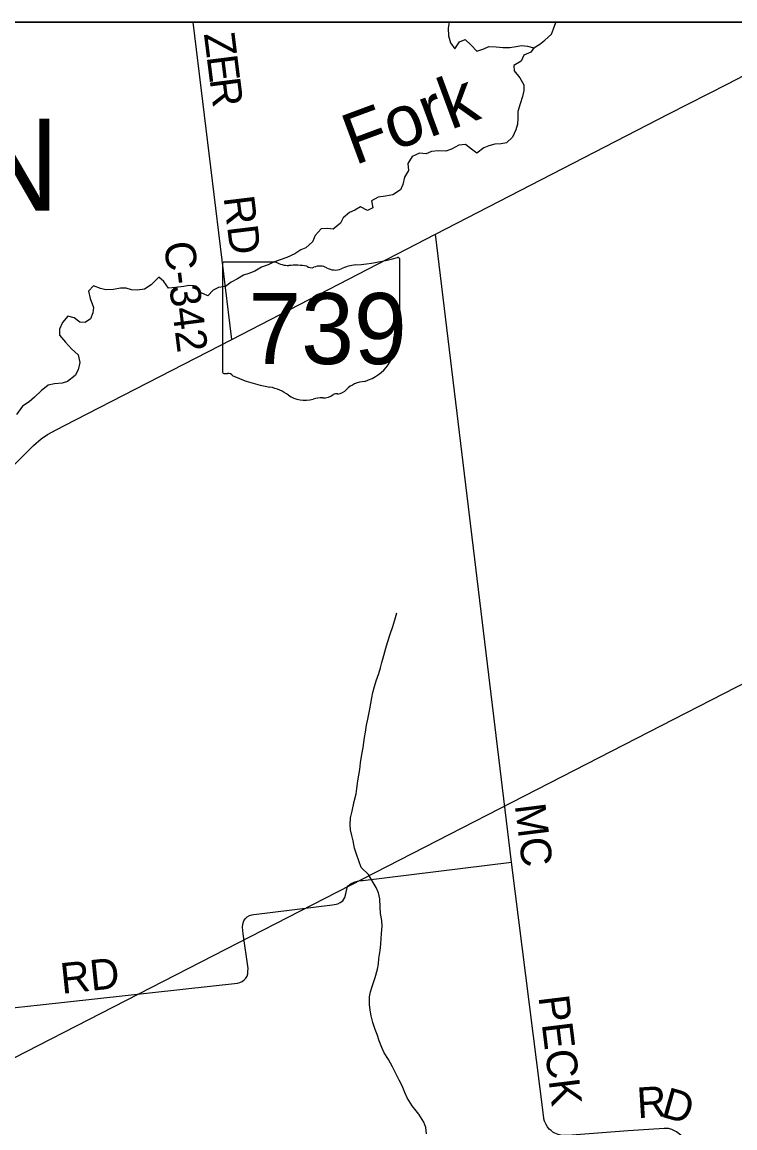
# Model space of a CAD drawing. Extents: x 0 to 34, y 0 to 22.
# Drawn here: x 5.58 to 6.243, y 19.874 to 20.9 of the extents above; entities that cross this region are included whole.
import ezdxf

# ---------------------------------------------------------------- set-up
doc = ezdxf.new("R2010")
doc.units = 0
for name, color, linetype in [('GM_X_Corporation', 7, 'Continuous'), ('GM_X_County_Road', 7, 'Continuous'), ('GM_X_County_Road_Text', 7, 'Continuous'), ('GM_X_Minor_River', 7, 'Continuous'), ('GM_X_Minor_River_Text', 7, 'Continuous'), ('GM_X_State_Location', 7, 'Continuous'), ('GM_X_State_Route', 7, 'Continuous'), ('GM_X_State_Shield', 7, 'Continuous'), ('GM_X_Township_Text', 7, 'Continuous'), ('SH_Data', 7, 'Continuous'), ('SH_Text', 7, 'Continuous')]:
    doc.layers.add(name, color=color, linetype=linetype)

msp = doc.modelspace()

# ---------------------------------------------------------------- linework, layer by layer
at = {"layer": 'GM_X_Corporation'}
msp.add_lwpolyline([(2.7052, 14.1), (8.9, 14.1), (8.9, 20.9), (3.3687, 20.9)], dxfattribs=at)
at = {"layer": 'GM_X_County_Road'}
msp.add_line((5.7752, 20.6055), (5.7393, 20.9), dxfattribs=at)
for points in [[(6.2081, 19.8092), (6.1961, 19.8595), (6.1942, 19.8639), (6.1925, 19.8668), (6.1885, 19.87), (6.184, 19.8721), (6.1808, 19.8729), (6.1768, 19.873), (6.1436, 19.8708), (6.087, 19.8667), (6.084, 19.8666), (6.0808, 19.8669), (6.0784, 19.8675), (6.0755, 19.8687), (6.0735, 19.8697), (6.0719, 19.8711), (6.0702, 19.8725), (6.0686, 19.8746), (6.0673, 19.8768), (6.0657, 19.8799), (6.0651, 19.8821), (6.065, 19.8831), (6.0351, 20.1202), (5.9644, 20.7031)], [(5.2305, 19.9483), (5.5973, 19.9878), (5.7805, 20.0081), (5.7829, 20.0087), (5.7849, 20.0095), (5.7869, 20.011), (5.7883, 20.0125), (5.7895, 20.0146), (5.7901, 20.0166), (5.7903, 20.0189), (5.7905, 20.0216), (5.7858, 20.0537), (5.7852, 20.0598), (5.7855, 20.0628), (5.7865, 20.0657), (5.7878, 20.0677), (5.7895, 20.0694), (5.7918, 20.0707), (5.7938, 20.0714), (5.7958, 20.0718), (5.8687, 20.0807), (5.8737, 20.0816), (5.8761, 20.0828), (5.8784, 20.0845), (5.8803, 20.0876), (5.8812, 20.091), (5.8826, 20.0966), (5.8835, 20.0982), (5.8862, 20.1005), (5.8891, 20.1018), (5.8919, 20.1026), (5.8946, 20.1031), (5.8971, 20.1033), (6.0351, 20.1202)]]:
    msp.add_lwpolyline(points, dxfattribs=at)
at = {"layer": 'GM_X_Minor_River'}
for points in [[(5.9772, 20.9), (5.9763, 20.8944), (5.9765, 20.8872), (5.9783, 20.8809), (5.9825, 20.8752), (5.9867, 20.8818), (5.9922, 20.884), (5.9976, 20.8787), (6.003, 20.8729), (6.0093, 20.8752), (6.0142, 20.8774), (6.021, 20.877), (6.0271, 20.8764), (6.0335, 20.8765), (6.0394, 20.8775), (6.0445, 20.8782), (6.0501, 20.8778), (6.0558, 20.8762), (6.0613, 20.8794), (6.0662, 20.8832), (6.0723, 20.8888), (6.0742, 20.8937), (6.0763, 20.8996), (6.0764, 20.9)], [(6.0562, 20.8765), (6.0531, 20.8722), (6.0467, 20.8693), (6.044, 20.8638), (6.0374, 20.8598), (6.0375, 20.8547), (6.0428, 20.8482), (6.0465, 20.8418), (6.0467, 20.8364), (6.0453, 20.8311), (6.0432, 20.824), (6.0409, 20.817), (6.041, 20.8105), (6.0406, 20.8054), (6.0391, 20.8001), (6.036, 20.7933), (6.0305, 20.7878), (6.0256, 20.7869), (6.0195, 20.7866), (6.0142, 20.7851), (6.0095, 20.7832), (6.0029, 20.7783), (5.998, 20.782), (5.9923, 20.7865), (5.9863, 20.7858), (5.9795, 20.7821), (5.9742, 20.7802), (5.9672, 20.7806), (5.9607, 20.7799), (5.9558, 20.7777), (5.9496, 20.7785), (5.9429, 20.7753), (5.9389, 20.7689), (5.9393, 20.7624), (5.9358, 20.756), (5.9341, 20.7494), (5.932, 20.7443), (5.9248, 20.7398), (5.918, 20.7383), (5.9112, 20.7374), (5.9051, 20.734), (5.9062, 20.7276), (5.9014, 20.7251), (5.8947, 20.7284), (5.8895, 20.7256), (5.8846, 20.7233), (5.8787, 20.7184), (5.8764, 20.7135), (5.8694, 20.7079), (5.8645, 20.7085), (5.8583, 20.7081), (5.8527, 20.7019), (5.8501, 20.6961), (5.8442, 20.6904), (5.8394, 20.6885), (5.8339, 20.6848), (5.8265, 20.6814), (5.814, 20.6773), (5.8091, 20.6747), (5.8029, 20.6725), (5.7966, 20.6687), (5.7911, 20.6668), (5.786, 20.665), (5.7807, 20.6618), (5.7746, 20.6586), (5.7695, 20.6547), (5.7629, 20.6537), (5.7579, 20.6513), (5.753, 20.646), (5.7468, 20.6487), (5.7423, 20.655), (5.7355, 20.6556), (5.7306, 20.6547), (5.723, 20.6538), (5.7166, 20.6531), (5.7123, 20.6592), (5.7074, 20.6634), (5.7003, 20.6562), (5.6943, 20.6521), (5.6873, 20.6512), (5.6822, 20.6516), (5.6771, 20.6532), (5.672, 20.653), (5.6653, 20.6517), (5.6583, 20.6514), (5.6532, 20.6527), (5.6468, 20.6551), (5.6421, 20.6502), (5.6436, 20.6435), (5.6469, 20.635), (5.6461, 20.63), (5.644, 20.6245), (5.6391, 20.6213), (5.6342, 20.6216), (5.6287, 20.6254), (5.623, 20.6271), (5.6179, 20.6211), (5.6152, 20.6149), (5.6152, 20.6094), (5.6208, 20.6029), (5.6265, 20.5968)], [(5.6265, 20.5968), (5.6325, 20.5912), (5.6341, 20.584), (5.6326, 20.5772), (5.6297, 20.5719), (5.6227, 20.5665), (5.6178, 20.5648), (5.6106, 20.5641), (5.6047, 20.563), (5.5981, 20.5577), (5.592, 20.5519), (5.5872, 20.5475), (5.581, 20.5434), (5.5753, 20.5359)], [(5.9128, 20.0863), (5.9117, 20.0917), (5.9093, 20.0966), (5.9065, 20.1015), (5.9022, 20.1088), (5.8954, 20.1153), (5.8932, 20.1214), (5.891, 20.1278), (5.8893, 20.1333), (5.888, 20.14), (5.8869, 20.1451), (5.8856, 20.1502), (5.8853, 20.155), (5.8857, 20.1614), (5.887, 20.1677), (5.889, 20.1766), (5.8907, 20.1836), (5.8913, 20.1887), (5.8923, 20.1959), (5.8933, 20.201), (5.8943, 20.2063), (5.8949, 20.2126), (5.8962, 20.2201), (5.8972, 20.2266), (5.898, 20.2313), (5.8986, 20.2361), (5.8994, 20.2408), (5.9004, 20.2474), (5.9015, 20.2531), (5.9031, 20.2607), (5.9044, 20.2675), (5.9054, 20.2728), (5.9064, 20.2779), (5.9078, 20.2834), (5.9095, 20.2885), (5.912, 20.2955), (5.9135, 20.3006), (5.9147, 20.3056), (5.9164, 20.312), (5.9185, 20.3188), (5.9199, 20.3241), (5.9224, 20.3319), (5.9249, 20.3389), (5.9266, 20.3453), (5.9287, 20.3516)], [(5.956, 19.8681), (5.9555, 19.874), (5.9536, 19.879), (5.9491, 19.8864), (5.9429, 19.894), (5.9383, 19.9016), (5.936, 19.9064), (5.9336, 19.9125), (5.9308, 19.918), (5.9269, 19.9252), (5.9246, 19.9304), (5.9207, 19.937), (5.9169, 19.9433), (5.9147, 19.9482), (5.9121, 19.9545), (5.9102, 19.9602), (5.9084, 19.965), (5.9063, 19.9714), (5.9047, 19.9777), (5.9039, 19.983), (5.9032, 19.9882), (5.9033, 19.9952), (5.904, 19.9999), (5.9058, 20.005), (5.9085, 20.0132), (5.9106, 20.0209), (5.9116, 20.026), (5.9118, 20.0308), (5.913, 20.0382), (5.9136, 20.044), (5.914, 20.0492), (5.9142, 20.0541), (5.915, 20.0609), (5.9148, 20.0662), (5.9133, 20.0727), (5.913, 20.0786), (5.9128, 20.0863)]]:
    msp.add_lwpolyline(points, dxfattribs=at)
at = {"layer": 'GM_X_State_Route'}
msp.add_lwpolyline([(5.1553, 20.0682), (5.5823, 20.4982), (5.5912, 20.5071), (5.5981, 20.5133), (5.6042, 20.5172), (5.612, 20.5216), (5.6302, 20.5309), (5.7752, 20.6055), (5.9644, 20.7031), (6.1813, 20.8149), (6.2361, 20.8428), (6.3463, 20.9)], dxfattribs=at)
at = {"layer": 'GM_X_State_Shield'}
for p, q in [((5.7665, 20.6756), (5.7665, 20.5755)), ((5.8164, 20.6773), (5.7681, 20.6773)), ((5.9313, 20.6274), (5.9313, 20.6798)), ((5.9313, 20.6274), (5.9313, 20.6274))]:
    msp.add_line(p, q, dxfattribs=at)
for centre, major_axis, start_param, end_param in [((5.7684, 20.6758), (0.00191, 0), 1.712693, 3.28349), ((5.8279, 20.6889), (0.0185, 0), 4.042523, 4.731795), ((5.834, 20.6211), (0.0665, 0), 1.404758, 1.657858), ((5.8491, 20.6763), (0.00534, 0), 3.836095, 5.185415), ((5.857, 20.6647), (0.0111, 0), 0.950623, 2.079405), ((5.8713, 20.6806), (0.0134, 0), 4.081561, 5.145723), ((5.8949, 20.6467), (0.0352, 0), 1.699011, 2.107814), ((5.8726, 20.8137), (0.1748, 0), 4.814394, 5.042369), ((5.9295, 20.68), (0.00183, 0), 6.141152, 7.989035), ((5.9309, 20.6236), (0.00284, 0), 1.883978, 3.671073), ((5.9128, 20.617), (0.017, 0), 5.934695, 6.695948), ((5.9293, 20.6272), (0.00196, 0), 5.05454, 6.418171), ((5.9379, 20.6055), (0.0124, 0), 2.387724, 3.262537), ((5.8824, 20.5989), (0.0437, 0), 5.101752, 6.440018), ((5.7684, 20.5753), (0.00193, 0), 3.00124, 4.508301), ((5.7687, 20.5855), (0.0147, 0), 4.665946, 4.897461), ((5.7717, 20.5697), (0.0053, 0), 0.519207, 1.627899), ((5.8386, 20.6596), (0.1262, 0), 4.195997, 4.488961), ((5.801, 20.5306), (0.0395, 0), 0.823519, 1.323587), ((5.8705, 20.5658), (0.0141, 0), 4.937069, 5.64225), ((5.9008, 20.5474), (0.0239, 0), 1.647645, 2.488434), ((5.8437, 20.5692), (0.0251, 0), 4.026481, 4.996735), ((5.8582, 20.5347), (0.0206, 0), 1.495662, 1.94098), ((5.86, 20.5618), (0.0133, 0), 4.691044, 5.507374), ((5.8721, 20.5521), (0.00376, 0), 1.147584, 2.315152)]:
    msp.add_ellipse(centre, major_axis=major_axis, ratio=0.8, start_param=start_param, end_param=end_param, dxfattribs=at)
at = {"layer": 'SH_Data'}
msp.add_line((2.1, 20.9), (8.9, 20.9), dxfattribs=at)
at = {"layer": 'SH_Text'}
msp.add_lwpolyline([(6.3016, 19.6886), (5.3182, 19.808), (6.3016, 20.3124)], close=True, dxfattribs=at)

# ---------------------------------------------------------------- texts
at = {"layer": 'GM_X_County_Road_Text'}
for s, height, rotation, p in [('Z', 0.0284, 277.1982, (5.7493, 20.8891)), ('E', 0.0284, 277.2004, (5.7519, 20.868)), ('R', 0.0284, 277.2618, (5.7546, 20.8469)), ('RD', 0.02841, 276.9411, (5.7676, 20.7374)), ('C-342', 0.02841, 277.1881, (5.7121, 20.6949)), ('MC', 0.02841, 277.07, (6.0381, 20.1732)), ('RD', 0.02841, 5.9578, (5.6175, 19.998)), ('PECK', 0.02841, 276.9912, (6.0601, 19.9953)), ('R', 0.0284, 3.5695, (6.1524, 19.8826)), ('D', 0.0284, 344.1532, (6.1731, 19.8843))]:
    msp.add_text(s, height=height, rotation=rotation, dxfattribs=at).set_placement(p)
at = {"layer": 'GM_X_Minor_River_Text'}
msp.add_text('Fork', height=0.04735, rotation=20.2908, dxfattribs=at).set_placement((5.8894, 20.7669))
at = {"layer": 'GM_X_State_Location'}
msp.add_text('739', height=0.0000947, rotation=0, dxfattribs=at).set_placement((5.8136, 20.612))
for s in ['s', 'r']:
    msp.add_text(s, height=0.0000947, dxfattribs=at).set_placement((5.8471, 20.6189))
at = {"layer": 'GM_X_State_Shield'}
msp.add_text('739', height=0.06592, dxfattribs=at).set_placement((5.7907, 20.5826))
at = {"layer": 'GM_X_Township_Text'}
msp.add_text('WASHINGTON', height=0.08523, rotation=0, dxfattribs=at).set_placement((4.8301, 20.725))

doc.saveas('drawing.dxf')
